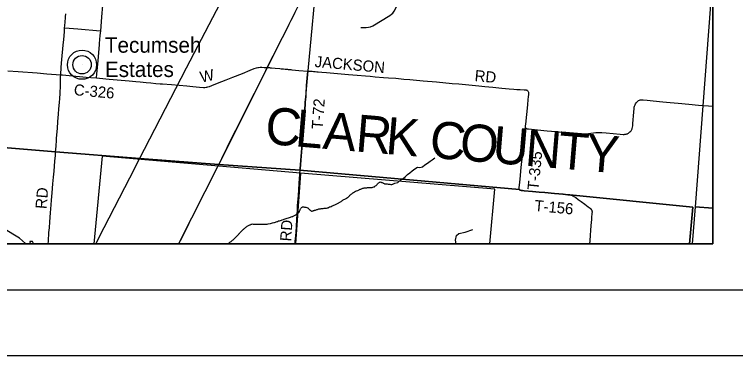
# Model space of a CAD drawing. Extents: x 0 to 1134, y 0 to 440.
# Drawn here: x 432.1 to 542.5, y 0 to 52.2 of the extents above; entities that cross this region are included whole.
import ezdxf

# ---------------------------------------------------------------- set-up
doc = ezdxf.new("R2010")
doc.units = 0
for name, color, linetype in [('Default', 7, 'Continuous'), ('GM_X_County_Road', 7, 'Continuous'), ('GM_X_County_Road_Text', 7, 'Continuous'), ('GM_X_County_Text', 7, 'Continuous'), ('GM_X_Major_River', 7, 'Continuous'), ('GM_X_Minor_Lake', 7, 'Continuous'), ('GM_X_Minor_River', 7, 'Continuous'), ('GM_X_Rail_Line', 7, 'Continuous'), ('GM_X_Township', 7, 'Continuous'), ('GM_X_Township_Road', 7, 'Continuous'), ('GM_X_Township_Road_Text', 7, 'Continuous'), ('GM_X_Unincorporated', 7, 'Continuous'), ('GM_X_Unincorporated_Location', 7, 'Continuous'), ('GM_X_Unincorporated_Text', 7, 'Continuous'), ('GM_X_US_Route', 7, 'Continuous'), ('SH_Border', 7, 'Continuous'), ('SH_Cut_Line', 7, 'Continuous'), ('SH_Text', 7, 'Continuous')]:
    doc.layers.add(name, color=color, linetype=linetype)

msp = doc.modelspace()

# ---------------------------------------------------------------- linework, layer by layer
at = {"layer": 'Default'}
for points in [[(539, 22.55), (539, 53.66), (538.68, 53.69), (536.33, 22.8)], [(535.85, 17.11), (539, 17.11), (539, 22.55), (536.33, 22.8)]]:
    msp.add_lwpolyline(points, close=True, dxfattribs=at)
at = {"layer": 'GM_X_County_Road'}
for points in [[(439.74, 50.2), (439.77, 50.52), (439.87, 51.72), (439.89, 51.89), (439.93, 52.35)], [(439.14, 42.99), (439.16, 43.3), (439.2, 43.85), (439.23, 44.18), (439.33, 45.34), (439.53, 47.56), (439.6, 48.4), (439.7, 49.6), (439.74, 50.2)], [(444.63, 42.51), (445.08, 42.47), (446.57, 42.34), (448.42, 42.17), (449.63, 42.05), (450.65, 41.97), (451.3, 41.9), (452.23, 41.81), (452.97, 41.75), (453.72, 41.69), (454.36, 41.63), (454.73, 41.61), (456.12, 41.5), (458.44, 41.29), (459.36, 41.21), (460.38, 41.11), (461.03, 41.06), (461.22, 41.06), (461.41, 41.08), (461.5, 41.09), (461.68, 41.14), (461.95, 41.22), (462.3, 41.35), (463.17, 41.7), (464.47, 42.21), (465.5, 42.62), (466.97, 43.21), (468.18, 43.7), (468.78, 43.95), (469.13, 44.07), (469.31, 44.12), (469.43, 44.14), (469.67, 44.16), (469.96, 44.15), (470.32, 44.12), (470.59, 44.1), (470.68, 44.1), (470.78, 44.1)], [(470.78, 44.1), (470.84, 44.1), (470.95, 44.11), (471.11, 44.11), (471.23, 44.09), (471.42, 44.06), (471.97, 44), (472.72, 43.94), (472.9, 43.92), (473.15, 43.9), (473.28, 43.89), (473.53, 43.87), (473.73, 43.86), (473.88, 43.84), (473.99, 43.83), (474.07, 43.82), (474.15, 43.82), (474.26, 43.8), (474.41, 43.79), (474.52, 43.78), (474.61, 43.77), (475.63, 43.68), (477.01, 43.57)], [(477.01, 43.57), (477.23, 43.56), (477.35, 43.55), (477.48, 43.55), (477.66, 43.53), (477.84, 43.51), (478.11, 43.49), (478.39, 43.47), (478.58, 43.45), (479.14, 43.41), (479.87, 43.35), (482.1, 43.16), (483.22, 43.06), (484.52, 42.95), (485.82, 42.84), (486.56, 42.77), (487.3, 42.71), (488.6, 42.61), (489.34, 42.55), (490.46, 42.46), (491.67, 42.35), (492.6, 42.29), (494.64, 42.1), (496.68, 41.91), (499.09, 41.69), (500.11, 41.59), (501.14, 41.5), (502.16, 41.4), (503.18, 41.3), (504.11, 41.22), (505.32, 41.1), (506.7, 40.97), (507.82, 40.87), (508.56, 40.81), (509.02, 40.77), (509.49, 40.74), (510.14, 40.72), (510.33, 40.7), (510.41, 40.68), (510.5, 40.66), (510.58, 40.62), (510.65, 40.57), (510.7, 40.5), (510.75, 40.43), (510.78, 40.34), (510.79, 40.26), (510.79, 40.17), (510.78, 39.98), (510.74, 39.61), (510.7, 39.24), (510.61, 38.41), (510.3, 35.44), (510.28, 35.16), (510.28, 35.06), (510.29, 34.96), (510.3, 34.93), (510.31, 34.9), (510.33, 34.87)], [(438.36, 31.17), (438.44, 32.06), (438.46, 32.34), (438.48, 32.71), (438.51, 33.08), (438.52, 33.26), (438.56, 33.82), (438.63, 34.75), (438.72, 35.86), (438.81, 36.98), (438.88, 37.81), (438.95, 38.74), (439, 39.39), (439.05, 40.13), (439.09, 41.34), (439.13, 42.74), (439.14, 42.99)], [(439.14, 42.99), (439.33, 42.97), (439.42, 42.97), (440.44, 42.88), (443.04, 42.64), (443.78, 42.59), (444.63, 42.51)], [(510.33, 34.87), (510.35, 34.84), (510.41, 34.8), (510.45, 34.78), (510.5, 34.75), (510.59, 34.73), (510.78, 34.71), (512.17, 34.58), (513.66, 34.43), (514.96, 34.31), (516.54, 34.18), (518.02, 34.04), (518.86, 33.97), (519.23, 33.96), (519.51, 33.97), (519.98, 34.01), (521.09, 34.14), (521.46, 34.17), (521.74, 34.18), (522.02, 34.17), (522.66, 34.12), (524.8, 33.92), (525.27, 33.88), (525.45, 33.88), (525.55, 33.89), (525.74, 33.92), (525.83, 33.94), (525.92, 33.97), (526.01, 34.01), (526.09, 34.06), (526.17, 34.11), (526.31, 34.24), (526.44, 34.37), (526.5, 34.45), (526.56, 34.53), (526.6, 34.61), (526.64, 34.7), (526.66, 34.79), (526.71, 34.98), (526.74, 35.16), (526.78, 35.54), (526.9, 37.3), (526.96, 37.86), (526.99, 38.04), (527.03, 38.22), (527.06, 38.3), (527.1, 38.39), (527.18, 38.55), (527.28, 38.7), (527.34, 38.77), (527.4, 38.84), (527.47, 38.9), (527.54, 38.96), (527.64, 39.04), (527.77, 39.11), (527.86, 39.14), (527.91, 39.15), (527.96, 39.16), (528.02, 39.16), (528.12, 39.16), (528.32, 39.15), (528.95, 39.09), (529.88, 38.99), (531.37, 38.86), (532.48, 38.76), (533.69, 38.66), (535.36, 38.5), (536.84, 38.36), (538.33, 38.23), (539, 38.17)], [(437.22, 17.11), (437.25, 17.52), (437.35, 18.85), (437.41, 19.58), (437.48, 20.49), (437.59, 21.84), (437.69, 23.07), (437.75, 23.79), (437.85, 24.91), (437.96, 26.32), (438.04, 27.3), (438.12, 28.23), (438.26, 29.79), (438.33, 30.64), (438.36, 31.17)], [(475.05, 17.11), (475.07, 17.41), (475.12, 17.98), (475.14, 18.3), (475.19, 19), (475.24, 19.71), (475.31, 20.93), (475.35, 21.53), (475.4, 22.31), (475.43, 22.93), (475.51, 23.99), (475.54, 24.51), (475.65, 26.28), (475.71, 27.19), (475.74, 27.65), (475.76, 28), (475.79, 28.36)], [(517.11, 24.58), (516.96, 24.61), (516.81, 24.63), (516.07, 24.7), (514.77, 24.83), (513.28, 24.96), (512.44, 25.04), (511.42, 25.12), (510.11, 25.23), (509.88, 25.24), (509.78, 25.25), (509.65, 25.27), (509.56, 25.3), (509.51, 25.31), (509.47, 25.34), (509.43, 25.38), (509.4, 25.41)], [(520.17, 17.11), (520.21, 17.58), (520.27, 18.45), (520.32, 19.14), (520.39, 19.9), (520.46, 20.83), (520.5, 21.28), (520.53, 21.59), (520.54, 21.72), (520.55, 21.84), (520.56, 21.94), (520.56, 22), (520.55, 22.06), (520.55, 22.1), (520.54, 22.15), (520.53, 22.17), (520.53, 22.2), (520.52, 22.22), (520.51, 22.24), (520.5, 22.27), (520.48, 22.3), (520.45, 22.33), (520.43, 22.36), (520.4, 22.39), (520.36, 22.42), (519.92, 22.75), (519.4, 23.14), (518.87, 23.52), (518.41, 23.86), (518.02, 24.15), (517.89, 24.24), (517.77, 24.32), (517.7, 24.36), (517.63, 24.4), (517.57, 24.43), (517.5, 24.46), (517.43, 24.49), (517.36, 24.52), (517.3, 24.54), (517.23, 24.56), (517.11, 24.58)]]:
    msp.add_lwpolyline(points, dxfattribs=at)
at = {"layer": 'GM_X_Major_River'}
for points in [[(444.24, 17.11), (475.1, 17.11), (475.89, 27.94), (445.49, 30.55)], [(475.1, 17.11), (504.88, 17.11), (505.65, 25.46), (475.89, 27.94)]]:
    msp.add_lwpolyline(points, close=True, dxfattribs=at)
at = {"layer": 'GM_X_Minor_Lake'}
msp.add_lwpolyline([(435.01, 17.11), (434.99, 17.15), (434.83, 17.47), (434.44, 17.49), (434.45, 17.11)], dxfattribs=at)
at = {"layer": 'GM_X_Minor_River'}
for points in [[(433.8, 17.11), (433.75, 17.17), (432.84, 17.97), (430.36, 19.44), (429.64, 19.77), (428.95, 20.14), (426, 21.32), (425.36, 21.72), (424.38, 22.14), (422.1, 23.01), (419.92, 23.71), (419.57, 23.91), (419.28, 24.22), (419.02, 25.21), (418.93, 28.19), (418.46, 29.16), (418.17, 29.51), (417.38, 29.99), (415.27, 30.55), (414.32, 30.62), (413.39, 30.12), (413.07, 29.95), (412.46, 29.91), (411.23, 30.18)], [(490.78, 26.51), (491.21, 26.9), (491.57, 27.14), (491.92, 27.36), (492.26, 27.71), (492.63, 28.01), (492.96, 28.29), (493.37, 28.61), (493.77, 28.83), (494.15, 28.81), (494.54, 28.9), (494.93, 29.21), (495.33, 29.48), (495.73, 29.77), (496.05, 29.99), (496.45, 30.29)], [(482.64, 23.95), (482.74, 24.01), (482.84, 24.07), (482.93, 24.12), (483.04, 24.19), (483.15, 24.27), (483.22, 24.32), (483.37, 24.47), (483.43, 24.55), (483.5, 24.61), (483.58, 24.68), (483.65, 24.74), (483.73, 24.79), (483.81, 24.85), (483.89, 24.92), (483.98, 24.95), (484.13, 25.06), (484.29, 25.16), (484.46, 25.23), (484.65, 25.29), (484.75, 25.34), (484.84, 25.38), (484.92, 25.42), (485.02, 25.47), (485.13, 25.5), (485.23, 25.55), (485.32, 25.58), (485.41, 25.63), (485.52, 25.65), (485.63, 25.67), (485.74, 25.69), (485.87, 25.7), (485.95, 25.71), (486.02, 25.71), (486.12, 25.72), (486.19, 25.72), (486.26, 25.73), (486.33, 25.73), (486.39, 25.73), (486.46, 25.74), (486.53, 25.73), (486.61, 25.73), (486.7, 25.74), (486.76, 25.75), (486.86, 25.76), (486.96, 25.8), (487.08, 25.82), (487.18, 25.86), (487.27, 25.92), (487.35, 25.97), (487.43, 26.04), (487.49, 26.09), (487.56, 26.16), (487.6, 26.22), (487.65, 26.28), (487.71, 26.33), (487.76, 26.41), (487.84, 26.47), (487.9, 26.5), (488, 26.58), (488.09, 26.59), (488.15, 26.58), (488.22, 26.57), (488.28, 26.53), (488.39, 26.49), (488.45, 26.45), (488.52, 26.42), (488.58, 26.4), (488.68, 26.34), (488.75, 26.32), (488.84, 26.29), (488.97, 26.29), (489.13, 26.28), (489.27, 26.27), (489.4, 26.25), (489.5, 26.23), (489.55, 26.23), (489.7, 26.2), (489.76, 26.21), (489.83, 26.21), (489.93, 26.23), (490.02, 26.27), (490.13, 26.3), (490.22, 26.33), (490.32, 26.39), (490.78, 26.51)], [(473.07, 20.78), (473.26, 20.84), (473.39, 20.89), (473.53, 20.94), (473.68, 20.99), (473.84, 21.05), (474.02, 21.09), (474.18, 21.13), (474.32, 21.18), (474.46, 21.23), (474.57, 21.28), (474.67, 21.31), (474.76, 21.35), (474.87, 21.41), (474.96, 21.46), (475.05, 21.52), (475.13, 21.56), (475.2, 21.61), (475.27, 21.65), (475.33, 21.71), (475.4, 21.74), (475.46, 21.79), (475.51, 21.82), (475.62, 21.9), (475.65, 21.96), (475.69, 22.04), (475.72, 22.13), (475.77, 22.22), (475.8, 22.3), (475.84, 22.38), (475.89, 22.47), (475.93, 22.53), (475.99, 22.62), (476.04, 22.68), (476.11, 22.74), (476.17, 22.77), (476.25, 22.78), (476.36, 22.76), (476.5, 22.73), (476.69, 22.71), (476.83, 22.67), (476.95, 22.63), (477.03, 22.61), (477.07, 22.52), (477.13, 22.45), (477.19, 22.39), (477.25, 22.35), (477.33, 22.27), (477.4, 22.22), (477.5, 22.16), (477.56, 22.12), (477.61, 22.13), (477.67, 22.13), (477.76, 22.16), (477.82, 22.19), (477.88, 22.21), (477.94, 22.23), (478.01, 22.25), (478.09, 22.26), (478.15, 22.28), (478.25, 22.31), (478.36, 22.35), (478.45, 22.38), (478.56, 22.42), (478.69, 22.46), (478.94, 22.49), (479.02, 22.51), (479.14, 22.52), (479.21, 22.52), (479.28, 22.51), (479.34, 22.51), (479.49, 22.55), (479.67, 22.58), (479.85, 22.6), (479.99, 22.62), (480.08, 22.64), (480.14, 22.66), (480.19, 22.68), (480.25, 22.71), (480.33, 22.76), (480.43, 22.8), (480.54, 22.84), (480.7, 22.93), (480.85, 22.99), (480.98, 23.05), (481.11, 23.11), (481.21, 23.14), (481.32, 23.2), (481.42, 23.24), (481.52, 23.29), (481.63, 23.33), (481.72, 23.37), (481.81, 23.43), (481.9, 23.51), (482, 23.55), (482.1, 23.62), (482.18, 23.69), (482.29, 23.75), (482.41, 23.83), (482.51, 23.89), (482.64, 23.95)], [(464.76, 17.11), (464.82, 17.16), (464.93, 17.25), (465.03, 17.35), (465.14, 17.42), (465.23, 17.47), (465.3, 17.54), (465.4, 17.6), (465.46, 17.66), (465.55, 17.74), (465.66, 17.84), (465.75, 17.93), (465.84, 18.02), (465.94, 18.13), (466.04, 18.22), (466.12, 18.31), (466.21, 18.4), (466.28, 18.46), (466.37, 18.56), (466.43, 18.63), (466.51, 18.72), (466.59, 18.8), (466.66, 18.88), (466.74, 18.95), (466.81, 19.03), (466.89, 19.1), (466.98, 19.21), (467.1, 19.31), (467.18, 19.37), (467.25, 19.44), (467.33, 19.49), (467.37, 19.54), (467.43, 19.61), (467.51, 19.68), (467.59, 19.74), (467.66, 19.79), (467.72, 19.82), (467.8, 19.88), (467.89, 19.92), (468.1, 20.01), (468.16, 20.03), (468.25, 20.07), (468.33, 20.1), (468.42, 20.12), (468.52, 20.15), (468.63, 20.13), (468.75, 20.13), (468.85, 20.13), (468.94, 20.11), (469.02, 20.11), (469.11, 20.12), (469.17, 20.12), (469.26, 20.13), (469.39, 20.14), (469.5, 20.14), (469.6, 20.14), (469.71, 20.14), (469.8, 20.13), (469.88, 20.12), (469.96, 20.12), (470.08, 20.12), (470.14, 20.11), (470.23, 20.11), (470.3, 20.12), (470.39, 20.11), (470.51, 20.12), (470.63, 20.13), (470.75, 20.14), (470.89, 20.16), (471.28, 20.24), (471.43, 20.27), (471.59, 20.33), (471.77, 20.36), (471.9, 20.4), (472.02, 20.43), (472.14, 20.48), (472.27, 20.52), (472.4, 20.55), (472.52, 20.61), (472.66, 20.65), (472.8, 20.71), (472.94, 20.75), (473.07, 20.78)], [(499.68, 17.11), (499.58, 17.66), (499.76, 18.38), (500.11, 18.7), (501.08, 18.89), (502.26, 19.3)]]:
    msp.add_lwpolyline(points, dxfattribs=at)
at = {"layer": 'GM_X_Rail_Line'}
msp.add_line((463.21, 28.99), (457.18, 17.11), dxfattribs=at)
for points in [[(538.46, 190.87), (531.26, 175.63), (529.45, 171.74), (523.76, 151.99), (521.64, 146.91), (519.77, 143.9), (517.68, 141.43), (515.36, 138.98), (514.78, 138.35), (513.74, 135.72), (513.02, 133.76), (510.06, 126.44), (504.28, 111.39), (503.42, 109.36), (496.78, 96.16), (485.55, 73.66), (478.16, 58.9), (470.79, 44.15), (463.21, 28.99)], [(451.18, 30.02), (458.42, 44.07), (467.03, 60.6), (479.67, 85.01), (485.13, 95.28), (494.09, 112.58), (499.73, 123.22), (501.51, 125.96), (503.4, 128.06), (505.33, 129.95), (508.5, 133.01), (514.19, 138.04), (516.02, 139.87), (517.55, 141.55), (519.7, 144.12), (521.48, 147.02), (523.27, 151.29), (523.79, 152.75), (524.72, 156.11)], [(444.51, 17.11), (445.82, 19.61), (449.74, 27.21), (451.18, 30.02)]]:
    msp.add_lwpolyline(points, dxfattribs=at)
at = {"layer": 'GM_X_Township'}
msp.add_lwpolyline([(478.49, 59.5), (477.01, 43.59), (476.91, 42.48), (476.8, 41.36), (476.7, 40.15), (476.66, 39.6), (476.59, 38.85), (476.56, 38.41), (476.51, 37.84), (476.44, 36.81), (476.41, 36.43), (476.36, 35.69), (476.33, 35.32), (476.3, 34.95), (476.25, 34.39), (476.1, 32.34), (475.96, 30.57), (475.8, 28.61), (475.78, 28.37), (463.36, 29.27), (451.26, 30.19), (438.36, 31.19), (391.71, 35.07)], dxfattribs=at)
at = {"layer": 'GM_X_Township_Road'}
for points in [[(485.09, 50.25), (485.94, 50.23), (486.26, 50.27), (486.6, 50.35), (486.96, 50.48), (489.57, 52.1), (489.81, 52.26), (489.99, 52.44), (490.23, 52.75), (490.44, 53.1), (490.58, 53.48), (490.65, 53.75), (490.71, 54.03), (490.87, 57.24), (490.98, 58.55), (491.09, 59.95), (491.12, 60.2)], [(445.27, 49.74), (445.33, 50.39), (445.46, 51.87), (445.76, 55.39), (445.78, 55.67)], [(439.74, 50.2), (439.8, 50.19), (441.76, 50.03), (445.17, 49.75), (445.27, 49.74)], [(445.07, 47.6), (445.09, 47.8), (445.2, 49.01), (445.27, 49.74)], [(444.63, 42.51), (444.63, 42.56), (444.68, 43.09), (444.86, 45.21), (445.07, 47.6)], [(431.07, 43.63), (432.65, 43.51), (435.53, 43.29), (437.02, 43.16), (439.14, 42.99)], [(476.28, 34.64), (476.3, 34.93), (476.34, 35.3), (476.36, 35.67), (476.42, 36.42), (476.45, 36.79), (476.52, 37.83), (476.56, 38.39), (476.6, 38.83), (476.66, 39.58), (476.71, 40.14), (476.81, 41.35), (476.91, 42.46), (477.01, 43.57)], [(475.79, 28.36), (475.81, 28.59), (475.97, 30.55), (476.1, 32.32), (476.26, 34.37), (476.28, 34.64)], [(509.4, 25.41), (509.37, 25.48), (509.36, 25.55), (509.36, 25.64), (509.36, 25.75), (509.4, 26.11), (509.5, 27.04), (509.68, 28.8), (509.77, 29.73), (509.84, 30.48), (509.99, 32.06), (510.2, 34.38), (510.23, 34.67), (510.25, 34.72), (510.26, 34.77), (510.31, 34.84), (510.33, 34.87)], [(517.11, 24.58), (516.96, 24.61), (516.81, 24.63), (516.07, 24.7), (514.77, 24.83), (513.28, 24.96), (512.44, 25.04), (511.42, 25.12), (510.11, 25.23), (509.88, 25.24), (509.78, 25.25), (509.65, 25.27), (509.56, 25.3), (509.51, 25.31), (509.47, 25.34), (509.43, 25.38), (509.4, 25.41)]]:
    msp.add_lwpolyline(points, dxfattribs=at)
at = {"layer": 'GM_X_Unincorporated'}
for points in [[(478.49, 59.5), (477.01, 43.59), (476.91, 42.48), (476.8, 41.36), (476.7, 40.15), (476.66, 39.6), (476.59, 38.85), (476.56, 38.41), (476.51, 37.84), (476.44, 36.81), (476.41, 36.43), (476.36, 35.69), (476.33, 35.32), (476.3, 34.95), (476.25, 34.39), (476.1, 32.34), (475.96, 30.57), (475.8, 28.61), (475.78, 28.37), (509.39, 25.43), (509.42, 25.4), (509.46, 25.35), (509.5, 25.33), (509.55, 25.31), (509.64, 25.29), (509.78, 25.27), (509.87, 25.26), (510.1, 25.24), (511.41, 25.13), (512.43, 25.05), (513.27, 24.98), (514.76, 24.84), (516.06, 24.72), (516.81, 24.64), (516.95, 24.62), (517.1, 24.6), (535.93, 22.73), (535.44, 17.11), (539, 17.11), (539, 113.44)], [(352.35, 17.11), (535.44, 17.11), (535.93, 22.73), (517.1, 24.6), (516.95, 24.62), (516.81, 24.64), (516.06, 24.72), (514.76, 24.84), (513.27, 24.98), (512.43, 25.05), (511.41, 25.13), (510.1, 25.24), (509.87, 25.26), (509.78, 25.27), (509.64, 25.29), (509.55, 25.31), (509.5, 25.33), (509.46, 25.35), (509.42, 25.4), (509.39, 25.43), (475.78, 28.37), (463.36, 29.27), (451.26, 30.19), (438.36, 31.19), (391.71, 35.07)]]:
    msp.add_lwpolyline(points, dxfattribs=at)
for radius in [2.23, 1.41]:
    msp.add_circle((442.41, 44.54), radius, dxfattribs=at)
at = {"layer": 'GM_X_Unincorporated_Location'}
msp.add_line((442.41, 44.54), (442.41, 44.54), dxfattribs=at)
at = {"layer": 'GM_X_US_Route'}
for points in [[(468.3, 39.21), (468.58, 39.75), (468.8, 40.2), (469.67, 41.93), (470.08, 42.75), (470.55, 43.67), (470.78, 44.1), (470.93, 44.41), (471.7, 45.9), (472.62, 47.73), (473.13, 48.73), (473.71, 49.9), (473.96, 50.4), (474.14, 50.74), (474.45, 51.36), (474.67, 51.81), (475.04, 52.55)], [(467.09, 36.78), (467.2, 36.99), (467.79, 38.18), (468.3, 39.21)], [(465.47, 33.57), (465.62, 33.85), (465.94, 34.52), (466.56, 35.75), (467.09, 36.78)], [(463.99, 30.53), (464.13, 30.83), (464.63, 31.84), (465.05, 32.72), (465.28, 33.18), (465.47, 33.57)], [(463.37, 29.26), (463.6, 29.74), (463.99, 30.53)], [(457.23, 17.11), (457.49, 17.62), (458.14, 18.92), (458.84, 20.29), (459.25, 21.11), (459.99, 22.57), (460.71, 23.98), (461.34, 25.23), (462.14, 26.81), (463.02, 28.56), (463.37, 29.26)]]:
    msp.add_lwpolyline(points, dxfattribs=at)
at = {"layer": 'SH_Border'}
msp.add_lwpolyline([(30, 430), (670, 430), (670, 10), (30, 10)], close=True, dxfattribs=at)
at = {"layer": 'SH_Cut_Line'}
msp.add_lwpolyline([(0, 0), (680, 0), (680, 440), (0, 440)], close=True, dxfattribs=at)
for points in [[(391.71, 35.07), (438.36, 31.19), (451.26, 30.19), (463.36, 29.27), (475.78, 28.37), (509.39, 25.43), (509.42, 25.4), (509.46, 25.35), (509.5, 25.33), (509.55, 25.31), (509.64, 25.29), (509.78, 25.27), (509.87, 25.26), (510.1, 25.24), (511.41, 25.13), (512.43, 25.05), (513.27, 24.98), (514.76, 24.84), (516.06, 24.72), (516.81, 24.64), (516.95, 24.62), (517.1, 24.6), (535.93, 22.73), (535.44, 17.11), (539, 17.11), (539, 425.11)], [(131, 17.11), (535.44, 17.11), (535.93, 22.73), (517.1, 24.6), (516.95, 24.62), (516.81, 24.64), (516.06, 24.72), (514.76, 24.84), (513.27, 24.98), (512.43, 25.05), (511.41, 25.13), (510.1, 25.24), (509.87, 25.26), (509.78, 25.27), (509.64, 25.29), (509.55, 25.31), (509.5, 25.33), (509.46, 25.35), (509.42, 25.4), (509.39, 25.43), (475.78, 28.37), (463.36, 29.27), (451.26, 30.19), (438.36, 31.19), (391.71, 35.07)]]:
    msp.add_lwpolyline(points, dxfattribs=at)
at = {"layer": 'SH_Text'}
msp.add_lwpolyline([(131, 425.11), (539, 425.11), (539, 17.11), (131, 17.11)], close=True, dxfattribs=at)

# ---------------------------------------------------------------- texts
at = {"layer": 'GM_X_County_Road_Text'}
for s, height, rotation, p in [('JACKSON', 1.705, 355.0209, (477.99, 44.2)), ('W', 1.7, 12.298, (460.68, 41.79)), ('RD', 1.705, 354.5818, (502.48, 42.05)), ('C-326', 1.705, 354.8313, (441.1, 39.89)), ('RD', 1.705, 85.1572, (436.96, 22.4)), ('RD', 1.705, 86.0576, (474.43, 17.45))]:
    msp.add_text(s, height=height, rotation=rotation, dxfattribs=at).set_placement(p)
at = {"layer": 'GM_X_County_Text'}
for s, rotation, p in [('C', 355.1951, (470.31, 32.45)), ('L', 355.1953, (474.92, 32.06)), ('A', 355.1955, (479.16, 31.7)), ('R', 355.1951, (484.17, 31.28)), ('K', 355.1952, (488.77, 30.9)), ('C', 355.1951, (495.5, 30.33)), ('O', 355.1955, (500.11, 29.94)), ('U', 355.1952, (505.12, 29.52)), ('N', 355.1952, (510.12, 29.1)), ('T', 355.1953, (515.13, 28.68)), ('Y', 355.1952, (519.37, 28.32))]:
    msp.add_text(s, height=5.68, rotation=rotation, dxfattribs=at).set_placement(p)
at = {"layer": 'GM_X_Township_Road_Text'}
for s, rotation, p in [('T-72', 85.8663, (479.26, 34.61)), ('T-335', 84.2658, (512.3, 25.28)), ('T-156', 354.8088, (511.64, 22.14))]:
    msp.add_text(s, height=1.705, rotation=rotation, dxfattribs=at).set_placement(p)
at = {"layer": 'GM_X_Unincorporated_Text'}
for s, p in [('Tecumseh', (445.91, 46.38)), ('Estates', (445.91, 42.66))]:
    msp.add_text(s, height=2.369, rotation=0, dxfattribs=at).set_placement(p)

doc.saveas('drawing.dxf')
